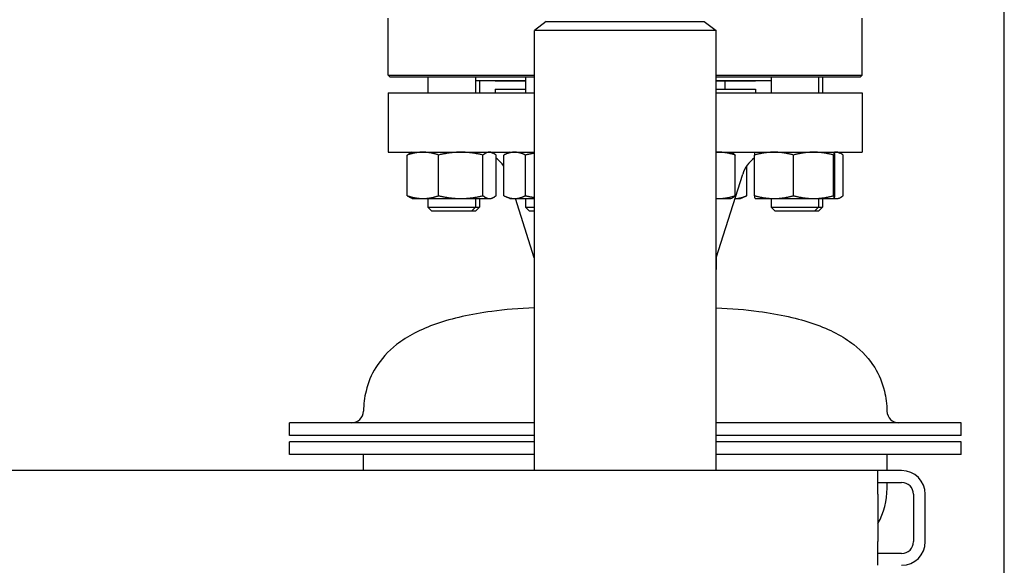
# Model space of a CAD drawing. Header units: inches. Extents: x 5 to 1128, y -85 to 748.
# Tile 595 of 656: x 1040 to 1056, y 372 to 381. Entities that reach past the tile are written whole.
import ezdxf

# ---------------------------------------------------------------- set-up
doc = ezdxf.new("R2010")
doc.units = ezdxf.units.IN
doc.header["$LTSCALE"] = 32
doc.header["$MEASUREMENT"] = 0
doc.layers.add('Visible (ANSI)', color=7, linetype='Continuous', lineweight=30)

msp = doc.modelspace()

# ---------------------------------------------------------------- linework, layer by layer
at = {"layer": 'Visible (ANSI)'}
for p, q in [((1055.80578, 360.48367), (1055.80578, 436.48367)), ((1046.05578, 380.11992), (1046.05578, 381.02617)), ((1053.55578, 380.11992), (1053.55578, 381.02617)), ((1048.55578, 380.97367), (1048.36828, 380.8298)), ((1048.55578, 380.97367), (1051.05578, 380.97367)), ((1051.05578, 380.97367), (1051.24328, 380.8298)), ((1051.24328, 380.8298), (1048.36828, 380.8298)), ((1048.36828, 373.85867), (1048.36828, 380.8298)), ((1051.24328, 373.85867), (1051.24328, 380.8298)), ((1046.05578, 380.11992), (1048.36828, 380.11992)), ((1046.08703, 380.08867), (1046.05578, 380.11992)), ((1048.36828, 380.08867), (1046.08703, 380.08867)), ((1046.68398, 380.08867), (1046.68398, 379.84117)), ((1047.43398, 380.08867), (1047.43398, 379.84117)), ((1048.22967, 380.08867), (1048.22967, 379.84117)), ((1051.24328, 380.11992), (1053.55578, 380.11992)), ((1053.52453, 380.08867), (1051.24328, 380.08867)), ((1052.11424, 380.08867), (1052.11424, 379.84117)), ((1052.86424, 380.08867), (1052.86424, 379.84117)), ((1052.92759, 380.08867), (1052.92759, 379.84117)), ((1053.52453, 380.08867), (1053.55578, 380.11992)), ((1048.22967, 380.03117), (1047.43398, 380.03117)), ((1047.49733, 380.03117), (1047.49733, 379.84117)), ((1047.74578, 380.02617), (1047.74578, 380.03117)), ((1048.22967, 380.02617), (1047.74578, 380.02617)), ((1052.11424, 380.03117), (1051.24328, 380.03117)), ((1051.86578, 380.02617), (1051.24328, 380.02617)), ((1051.3819, 380.02617), (1051.3819, 379.90117)), ((1051.86578, 380.02617), (1051.86578, 380.03117)), ((1046.05578, 379.84117), (1048.36828, 379.84117)), ((1046.05578, 379.84117), (1046.05578, 378.90117)), ((1047.74578, 379.90117), (1048.22967, 379.90117)), ((1047.74578, 379.90117), (1047.74578, 379.84117)), ((1051.24328, 379.90117), (1051.86578, 379.90117)), ((1051.24328, 379.84117), (1053.55578, 379.84117)), ((1051.86578, 379.90117), (1051.86578, 379.84117)), ((1053.55578, 379.84117), (1053.55578, 378.90117)), ((1046.05578, 378.90117), (1048.36828, 378.90117)), ((1046.3569, 378.21226), (1046.3569, 378.85608)), ((1046.43398, 378.90117), (1046.40675, 378.88847)), ((1046.85264, 378.21226), (1046.85264, 378.85608)), ((1047.55472, 378.21226), (1047.55472, 378.85608)), ((1047.68398, 378.90117), (1047.7112, 378.88847)), ((1047.76106, 378.21226), (1047.76106, 378.85608)), ((1047.88327, 378.21226), (1047.88327, 378.85608)), ((1047.97967, 378.90117), (1047.89425, 378.86134)), ((1048.22637, 378.21226), (1048.22637, 378.85608)), ((1051.24328, 378.90117), (1053.55578, 378.90117)), ((1051.47895, 378.90117), (1051.49641, 378.89303)), ((1051.54552, 378.21226), (1051.54552, 378.85608)), ((1051.85432, 378.21226), (1051.85432, 378.85608)), ((1051.86424, 378.90117), (1051.86399, 378.90105)), ((1052.46892, 378.21226), (1052.46892, 378.85608)), ((1053.10383, 378.21226), (1053.10383, 378.85608)), ((1053.11424, 378.90117), (1053.11448, 378.90105)), ((1053.12415, 378.21226), (1053.12415, 378.85608)), ((1053.17759, 378.90117), (1053.20481, 378.88847)), ((1053.25467, 378.21226), (1053.25467, 378.85608)), ((1051.7283, 378.21226), (1051.7283, 378.68213)), ((1051.85051, 378.21226), (1051.85051, 378.80749)), ((1051.24578, 377.22784), (1051.66524, 378.55214)), ((1046.43398, 378.16717), (1046.40675, 378.17987)), ((1046.43398, 378.16717), (1046.60477, 378.16717)), ((1046.60477, 378.16717), (1047.20368, 378.16717)), ((1046.68398, 378.16717), (1046.68398, 378.02867)), ((1047.20368, 378.16717), (1047.65789, 378.16717)), ((1047.43398, 378.16717), (1047.43398, 378.02867)), ((1047.49733, 378.16717), (1047.49733, 378.02867)), ((1047.65789, 378.16717), (1047.68398, 378.16717)), ((1047.68398, 378.16717), (1047.7112, 378.17987)), ((1047.97967, 378.16717), (1047.89425, 378.207)), ((1047.97967, 378.16717), (1048.05482, 378.16717)), ((1048.05482, 378.16717), (1048.36828, 378.16717)), ((1048.36578, 377.22784), (1048.06826, 378.16717)), ((1048.22967, 378.16717), (1048.22967, 378.02867)), ((1051.24328, 378.16717), (1051.28328, 378.16717)), ((1051.28328, 378.16717), (1051.47895, 378.16717)), ((1051.47895, 378.16717), (1051.49641, 378.17531)), ((1051.5433, 378.16717), (1051.6319, 378.16717)), ((1051.6319, 378.16717), (1051.71732, 378.207)), ((1051.86424, 378.16717), (1051.86399, 378.16729)), ((1051.86424, 378.16717), (1052.16162, 378.16717)), ((1052.11424, 378.16717), (1052.11424, 378.02867)), ((1052.16162, 378.16717), (1052.78637, 378.16717)), ((1052.78637, 378.16717), (1053.11399, 378.16717)), ((1052.86424, 378.16717), (1052.86424, 378.02867)), ((1052.92759, 378.16717), (1052.92759, 378.02867)), ((1053.11399, 378.16717), (1053.11424, 378.16717)), ((1053.11424, 378.16717), (1053.11448, 378.16729)), ((1053.11424, 378.16717), (1053.1515, 378.16717)), ((1053.1515, 378.16717), (1053.17759, 378.16717)), ((1053.17759, 378.16717), (1053.20481, 378.17987)), ((1046.68398, 378.02867), (1047.43398, 378.02867)), ((1046.74648, 377.96617), (1046.68398, 378.02867)), ((1047.37148, 377.96617), (1046.74648, 377.96617)), ((1047.37148, 377.96617), (1047.43398, 378.02867)), ((1047.43483, 377.96617), (1047.37148, 377.96617)), ((1047.43398, 378.02867), (1047.49733, 378.02867)), ((1047.43483, 377.96617), (1047.49733, 378.02867)), ((1048.22967, 378.02867), (1048.36828, 378.02867)), ((1048.29217, 377.96617), (1048.22967, 378.02867)), ((1048.36828, 377.96617), (1048.29217, 377.96617)), ((1052.11424, 378.02867), (1052.86424, 378.02867)), ((1052.17674, 377.96617), (1052.11424, 378.02867)), ((1052.80174, 377.96617), (1052.17674, 377.96617)), ((1052.80174, 377.96617), (1052.86424, 378.02867)), ((1052.86509, 377.96617), (1052.80174, 377.96617)), ((1052.86424, 378.02867), (1052.92759, 378.02867)), ((1052.86509, 377.96617), (1052.92759, 378.02867)), ((1048.36578, 377.22784), (1048.36828, 377.22784)), ((1048.36578, 377.22784), (1048.36578, 377.04504)), ((1051.24328, 377.22784), (1051.24578, 377.22784)), ((1051.24578, 377.22784), (1051.24578, 377.04504)), ((1048.36578, 377.04504), (1048.36828, 377.04504)), ((1048.36828, 377.04312), (1048.36578, 377.04504)), ((1051.24328, 377.04504), (1051.24578, 377.04504)), ((1051.24328, 377.04312), (1051.24578, 377.04504)), ((1048.36828, 374.6157), (1044.49078, 374.6157)), ((1044.49078, 374.4157), (1044.49078, 374.6157)), ((1055.12078, 374.6157), (1051.24328, 374.6157)), ((1055.12078, 374.4157), (1055.12078, 374.6157)), ((1048.36828, 374.4157), (1044.49078, 374.4157)), ((1048.36828, 374.31595), (1044.49078, 374.31595)), ((1044.49078, 374.1157), (1044.49078, 374.31595)), ((1055.12078, 374.4157), (1051.24328, 374.4157)), ((1055.12078, 374.31595), (1051.24328, 374.31595)), ((1055.12078, 374.1157), (1055.12078, 374.31595)), ((1048.36828, 374.1157), (1044.49078, 374.1157)), ((1045.66178, 373.85867), (1045.66178, 374.1157)), ((1055.12078, 374.1157), (1051.24328, 374.1157)), ((1053.94978, 373.85867), (1053.94978, 374.1157)), ((1053.80578, 373.85867), (1007.30578, 373.85867)), ((1054.18078, 373.85867), (1053.80578, 373.85867)), ((1053.80578, 373.48367), (1053.80578, 373.85867)), ((1053.80578, 373.67117), (1054.18078, 373.67117)), ((1053.94978, 373.5782), (1053.94978, 373.67117)), ((1053.80578, 373.48367), (1053.80578, 372.73367)), ((1054.36828, 373.48367), (1054.36828, 372.73367)), ((1054.55578, 372.73367), (1054.55578, 373.48367)), ((1053.80578, 372.35867), (1053.80578, 372.73367)), ((1054.18078, 372.54617), (1053.80578, 372.54617))]:
    msp.add_line(p, q, dxfattribs=at)
for centre, radius, start, end in [((1047.46967, 378.40117), 0.5, 34.18844, 54.353884), ((1052.1419, 378.40117), 0.5, 125.10975, 162.425284), ((1045.47501, 374.8032), 0.1875, 270, 358.443207), ((1054.13656, 374.8032), 0.1875, 181.556793, 270), ((1054.18078, 373.48367), 0.375, 0, 90), ((1052.80283, 373.5782), 1.14696, 330.979976, 0), ((1054.18078, 373.48367), 0.1875, 0, 90), ((1054.18078, 372.73367), 0.375, 270, 0), ((1054.18078, 372.73367), 0.1875, 270, 0)]:
    msp.add_arc(centre, radius, start, end, dxfattribs=at)
for points, weights in [([(1046.60477, 378.90117), (1046.48973, 378.90117), (1046.3569, 378.85608)], [1, 1.0379548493, 1]), ([(1046.3569, 378.85608), (1046.38309, 378.87744), (1046.40675, 378.88847)], [1, 1.01762479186, 1.01888101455]), ([(1046.85264, 378.85608), (1046.71981, 378.90117), (1046.60477, 378.90117)], [1, 1.0379548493, 1]), ([(1047.20368, 378.90117), (1047.04076, 378.90117), (1046.85264, 378.85608)], [1, 1.0379548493, 1]), ([(1047.55472, 378.85608), (1047.3666, 378.90117), (1047.20368, 378.90117)], [1, 1.0379548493, 1]), ([(1047.65789, 378.90117), (1047.61001, 378.90117), (1047.55472, 378.85608)], [1, 1.0379548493, 1]), ([(1047.76106, 378.85608), (1047.70577, 378.90117), (1047.65789, 378.90117)], [1, 1.0379548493, 1]), ([(1048.05482, 378.90117), (1047.9752, 378.90117), (1047.88327, 378.85608)], [1, 1.0379548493, 1]), ([(1048.22637, 378.85608), (1048.13444, 378.90117), (1048.05482, 378.90117)], [1, 1.0379548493, 1]), ([(1048.36828, 378.88381), (1048.30038, 378.87334), (1048.22637, 378.85608)], [1.01777404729, 1.01419861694, 1]), ([(1051.28328, 378.90117), (1051.26332, 378.90117), (1051.24328, 378.90004)], [1, 1.00603299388, 1.01014807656]), ([(1051.54552, 378.85608), (1051.40498, 378.90117), (1051.28328, 378.90117)], [1, 1.0379548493, 1]), ([(1051.49641, 378.89303), (1051.51954, 378.88225), (1051.54552, 378.85608)], [1.01859290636, 1.02167875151, 1]), ([(1052.16162, 378.90117), (1052.019, 378.90117), (1051.85432, 378.85608)], [1, 1.0379548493, 1]), ([(1051.85432, 378.85608), (1051.8595, 378.89896), (1051.86399, 378.90105)], [1, 1.0360296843, 1.00365503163]), ([(1052.46892, 378.85608), (1052.30424, 378.90117), (1052.16162, 378.90117)], [1, 1.0379548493, 1]), ([(1052.78637, 378.90117), (1052.63904, 378.90117), (1052.46892, 378.85608)], [1, 1.0379548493, 1]), ([(1053.10383, 378.85608), (1052.93371, 378.90117), (1052.78637, 378.90117)], [1, 1.0379548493, 1]), ([(1053.11399, 378.90117), (1053.10927, 378.90117), (1053.10383, 378.85608)], [1, 1.0379548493, 1]), ([(1053.12415, 378.85608), (1053.1187, 378.90117), (1053.11399, 378.90117)], [1, 1.0379548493, 1]), ([(1053.1515, 378.90117), (1053.13458, 378.90117), (1053.11735, 378.8959)], [1, 1.01309132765, 1.01715177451]), ([(1053.25467, 378.85608), (1053.19938, 378.90117), (1053.1515, 378.90117)], [1, 1.0379548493, 1]), ([(1046.40675, 378.17987), (1046.38309, 378.1909), (1046.3569, 378.21226)], [1.01888101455, 1.01762479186, 1]), ([(1046.3569, 378.21226), (1046.48973, 378.16717), (1046.60477, 378.16717)], [1, 1.0379548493, 1]), ([(1046.60477, 378.16717), (1046.71981, 378.16717), (1046.85264, 378.21226)], [1, 1.0379548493, 1]), ([(1046.85264, 378.21226), (1047.04076, 378.16717), (1047.20368, 378.16717)], [1, 1.0379548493, 1]), ([(1047.20368, 378.16717), (1047.3666, 378.16717), (1047.55472, 378.21226)], [1, 1.0379548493, 1]), ([(1047.55472, 378.21226), (1047.61001, 378.16717), (1047.65789, 378.16717)], [1, 1.0379548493, 1]), ([(1047.65789, 378.16717), (1047.70577, 378.16717), (1047.76106, 378.21226)], [1, 1.0379548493, 1]), ([(1047.88327, 378.21226), (1047.9752, 378.16717), (1048.05482, 378.16717)], [1, 1.0379548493, 1]), ([(1048.05482, 378.16717), (1048.13444, 378.16717), (1048.22637, 378.21226)], [1, 1.0379548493, 1]), ([(1048.22637, 378.21226), (1048.30038, 378.19499), (1048.36828, 378.18452)], [1, 1.01419861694, 1.01777404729]), ([(1051.28328, 378.16717), (1051.40498, 378.16717), (1051.54552, 378.21226)], [1, 1.0379548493, 1]), ([(1051.54552, 378.21226), (1051.51954, 378.18609), (1051.49641, 378.17531)], [1, 1.02167875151, 1.01859290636]), ([(1051.54331, 378.16719), (1051.62917, 378.16816), (1051.7283, 378.21226)], [1.00169339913, 1.03708836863, 1]), ([(1051.7283, 378.21226), (1051.72277, 378.20954), (1051.71732, 378.207)], [1, 1.00220568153, 1.0041550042]), ([(1051.85051, 378.21226), (1051.8525, 378.21158), (1051.85449, 378.21091)], [1, 1.00054914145, 1.00108239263]), ([(1051.85474, 378.20886), (1051.85264, 378.21052), (1051.85051, 378.21226)], [1.00271336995, 1.00140899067, 1]), ([(1051.85432, 378.21226), (1052.019, 378.16717), (1052.16162, 378.16717)], [1, 1.0379548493, 1]), ([(1051.86399, 378.16729), (1051.8595, 378.16938), (1051.85432, 378.21226)], [1.00365503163, 1.0360296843, 1]), ([(1052.16162, 378.16717), (1052.30424, 378.16717), (1052.46892, 378.21226)], [1, 1.0379548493, 1]), ([(1052.46892, 378.21226), (1052.63904, 378.16717), (1052.78637, 378.16717)], [1, 1.0379548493, 1]), ([(1052.78637, 378.16717), (1052.93371, 378.16717), (1053.10383, 378.21226)], [1, 1.0379548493, 1]), ([(1053.10383, 378.21226), (1053.10927, 378.16717), (1053.11399, 378.16717)], [1, 1.0379548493, 1]), ([(1053.11399, 378.16717), (1053.1187, 378.16717), (1053.12415, 378.21226)], [1, 1.0379548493, 1]), ([(1053.1515, 378.16717), (1053.19938, 378.16717), (1053.25467, 378.21226)], [1, 1.0379548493, 1]), ([(1051.24328, 378.1683), (1051.26332, 378.16717), (1051.28328, 378.16717)], [1.01014807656, 1.00603299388, 1]), ([(1053.11735, 378.17244), (1053.13458, 378.16717), (1053.1515, 378.16717)], [1.01715177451, 1.01309132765, 1])]:
    msp.add_rational_spline(points, weights, degree=2, dxfattribs=at)
for points in [[(1048.36828, 376.43786), (1048.12713, 376.42759), (1047.90208, 376.40864), (1047.36068, 376.33704), (1047.06902, 376.27109), (1046.56731, 376.09521), (1046.35727, 375.98529), (1046.05112, 375.74665), (1045.94092, 375.62553), (1045.78726, 375.37611), (1045.73596, 375.25203), (1045.67919, 375.01696), (1045.66549, 374.9104), (1045.66244, 374.7981)], [(1051.24328, 376.43786), (1051.48444, 376.42759), (1051.70948, 376.40864), (1052.25088, 376.33704), (1052.54255, 376.27109), (1053.04426, 376.09521), (1053.2543, 375.98529), (1053.56044, 375.74665), (1053.67065, 375.62553), (1053.82431, 375.37611), (1053.8756, 375.25203), (1053.93237, 375.01696), (1053.94607, 374.9104), (1053.94913, 374.7981)]]:
    msp.add_open_spline(points, degree=3, knots=[1.073250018, 1.073250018, 1.073250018, 1.073250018, 1.197114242, 1.197114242, 1.394228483, 1.394228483, 1.591342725, 1.591342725, 1.75082707, 1.75082707, 1.884885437, 1.884885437, 1.985571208, 1.985571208, 1.985571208, 1.985571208], dxfattribs=at)

doc.saveas('drawing.dxf')
